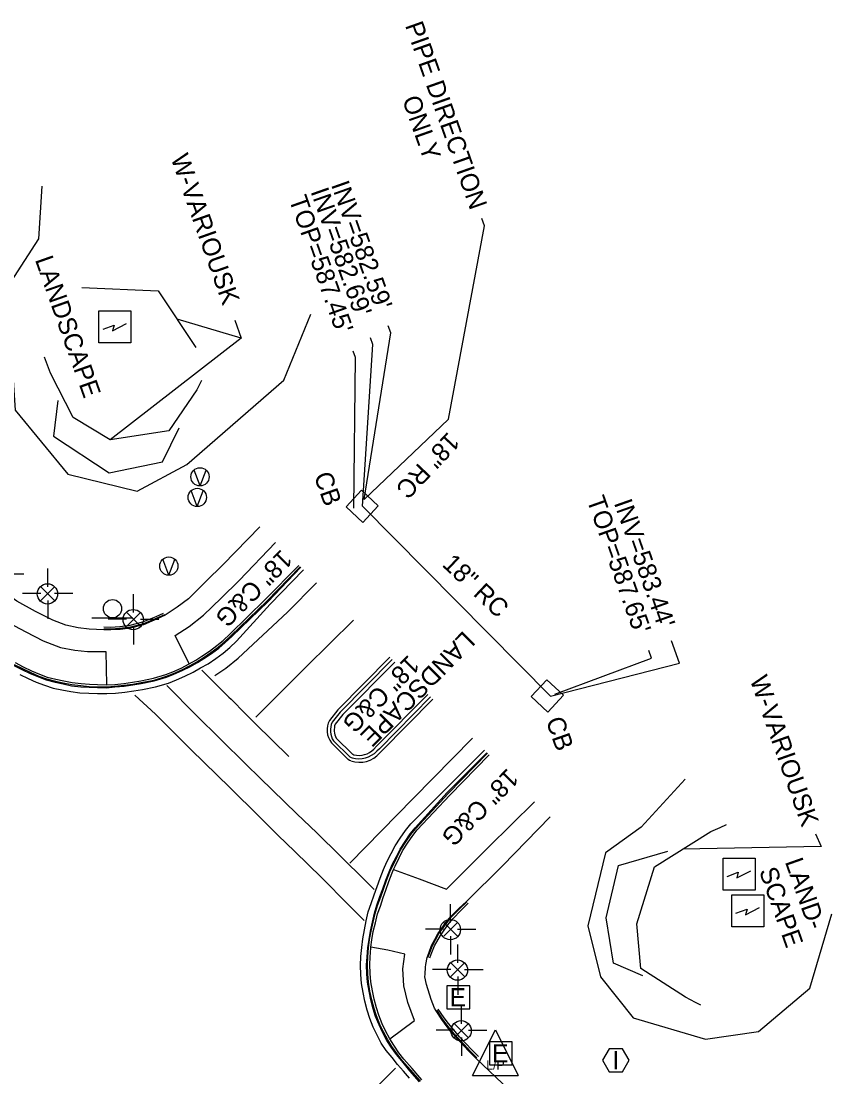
# Model space of a CAD drawing. Extents: x 2004847 to 2009016, y 1134161 to 1140101.
# Drawn here: x 2008475.6 to 2008653, y 1139748.3 to 1139979.2 of the extents above; entities that cross this region are included whole.
import ezdxf

# ---------------------------------------------------------------- set-up
doc = ezdxf.new("R2010")
doc.units = 0
for name, color, linetype in [('RD_EX_BldgApp', 7, 'Continuous'), ('RD_EX_Conc', 7, 'Continuous'), ('RD_EX_Curb', 7, 'Continuous'), ('RD_EX_DR_Inlet', 7, 'Continuous'), ('RD_EX_DR_Inlet_txCode', 7, 'Continuous'), ('RD_EX_DR_Pipe', 7, 'Continuous'), ('RD_EX_DR_Pipe_txCode', 7, 'Continuous'), ('RD_EX_Misc', 7, 'Continuous'), ('RD_EX_Road', 7, 'Continuous'), ('RD_EX_SU_Elec', 7, 'Continuous'), ('RD_EX_SU_Pole', 7, 'Continuous'), ('RD_EX_SU_TX_Nonpot', 7, 'Continuous'), ('RD_EX_UT', 7, 'Continuous'), ('RD_EX_VEG', 7, 'Continuous'), ('RD_Sketch3', 7, 'Continuous')]:
    doc.layers.add(name, color=color, linetype=linetype)

msp = doc.modelspace()

# ---------------------------------------------------------------- linework, layer by layer
at = {"layer": 'RD_EX_BldgApp'}
msp.add_line((2008491.11, 1139848.71), (2008500.11, 1139848.71), dxfattribs=at)
for points in [[(2008488.92, 1139920.97), (2008505.65, 1139920.24), (2008513.88, 1139907.85)], [(2008515.13, 1139900.62), (2008514.08, 1139898.58), (2008507.94, 1139889.65), (2008495.12, 1139887.67), (2008487.04, 1139892.58), (2008482.07, 1139902.26), (2008481.21, 1139904.61), (2008480.77, 1139905.72)], [(2008483.65, 1139896.25), (2008482.74, 1139888.48), (2008494.93, 1139880.42), (2008506.56, 1139882.88), (2008510.18, 1139890.32)], [(2008624.37, 1139764.01), (2008623.18, 1139764.63), (2008620.99, 1139765.78), (2008611.22, 1139772.07), (2008610.36, 1139781.85), (2008614.24, 1139794.3), (2008626.51, 1139801.98), (2008628.55, 1139802.92), (2008629.97, 1139803.55)], [(2008611.64, 1139770.41), (2008605.23, 1139773.23), (2008603.67, 1139783.13), (2008606.32, 1139794.58), (2008617.16, 1139797.7)]]:
    msp.add_lwpolyline(points, dxfattribs=at)
msp.add_circle((2008495.63, 1139850.73), 2, dxfattribs=at)
at = {"layer": 'RD_EX_Conc'}
for points in [[(2008527.85, 1139868.64), (2008519.87, 1139860.43), (2008516.05, 1139856.68), (2008512.22, 1139852.93), (2008509.74, 1139851.08), (2008507.16, 1139849.33), (2008505.4, 1139848.51), (2008502.42, 1139847.24), (2008499.59, 1139846.5), (2008497.28, 1139846.2), (2008495.25, 1139846.12), (2008493.73, 1139846.1), (2008490.49, 1139846.26), (2008488.14, 1139846.52), (2008485.43, 1139847.17), (2008482.57, 1139848.22), (2008478.8, 1139850.09), (2008474.68, 1139852.36), (2008471.89, 1139854.32), (2008468.58, 1139857.43), (2008465.97, 1139859.95), (2008463.56, 1139862.43), (2008455.81, 1139870.39)], [(2008512.42, 1139838.7), (2008509.34, 1139844.86), (2008512.43, 1139846.81), (2008515.5, 1139849.3), (2008519.43, 1139853.06), (2008523.32, 1139856.91), (2008531.31, 1139865.19)], [(2008467.52, 1139842.75), (2008471.87, 1139848.22), (2008476.63, 1139845.66), (2008480.47, 1139843.69), (2008484.23, 1139842.24), (2008487.35, 1139841.68), (2008490.16, 1139841.35), (2008494.2, 1139841.35), (2008494.33, 1139834.12)], [(2008557.14, 1139793.7), (2008562.71, 1139791.64), (2008568.71, 1139789.41), (2008577.89, 1139798.57), (2008587.93, 1139808.5)], [(2008576.64, 1139750.99), (2008575.19, 1139752.38), (2008573.76, 1139753.84), (2008572.45, 1139755.21), (2008571.09, 1139756.68), (2008569.75, 1139758.13), (2008568.61, 1139759.57), (2008567.7, 1139760.91), (2008566.42, 1139762.82), (2008566.07, 1139763.35), (2008565.35, 1139765.29), (2008564.29, 1139768.56), (2008563.98, 1139770.19), (2008564.03, 1139770.78), (2008564.13, 1139772.31), (2008564.19, 1139772.92), (2008564.47, 1139774.43), (2008564.92, 1139775.6), (2008565.44, 1139777.09), (2008566.14, 1139778.42), (2008566.82, 1139779.63), (2008568.52, 1139782.13), (2008569.63, 1139783.4), (2008571.5, 1139785.21), (2008573.04, 1139786.71), (2008580.93, 1139794.53), (2008591.36, 1139805.2)], [(2008556.31, 1139756.65), (2008561.68, 1139760.65), (2008560.23, 1139764.59), (2008559.39, 1139768.26), (2008559.13, 1139771.96), (2008559.61, 1139775.19), (2008555.86, 1139776.03), (2008552.13, 1139776.74)], [(2008613.23, 1139714.92), (2008601.56, 1139726.45), (2008590.76, 1139737.13), (2008580.96, 1139746.9), (2008576.64, 1139750.99)]]:
    msp.add_lwpolyline(points, dxfattribs=at)
at = {"layer": 'RD_EX_Curb'}
for points in [[(2008474.04, 1139838.32), (2008475.82, 1139837.41), (2008477.63, 1139836.57), (2008479.42, 1139835.82), (2008481.14, 1139835.19), (2008483.06, 1139834.64), (2008484.82, 1139834.27), (2008486.68, 1139833.9), (2008488.67, 1139833.68), (2008490.53, 1139833.57), (2008492.34, 1139833.48), (2008494.34, 1139833.46), (2008496.17, 1139833.62), (2008498.16, 1139833.83), (2008500.07, 1139834.06), (2008501.93, 1139834.4), (2008504.75, 1139834.93), (2008507.47, 1139835.77), (2008509.06, 1139836.43), (2008510.89, 1139837.23), (2008512.7, 1139838.09), (2008514.21, 1139838.94), (2008515.63, 1139839.81), (2008517.29, 1139840.93), (2008518.91, 1139842.12), (2008520.3, 1139843.32), (2008521.76, 1139844.68), (2008529.58, 1139852.25), (2008536.85, 1139859.79)], [(2008474.14, 1139838.56), (2008475.93, 1139837.65), (2008477.73, 1139836.79), (2008479.5, 1139836.01), (2008481.2, 1139835.39), (2008483.13, 1139834.88), (2008484.86, 1139834.49), (2008486.71, 1139834.15), (2008488.7, 1139833.92), (2008490.54, 1139833.74), (2008492.34, 1139833.68), (2008494.34, 1139833.62), (2008496.16, 1139833.79), (2008498.15, 1139833.98), (2008500.05, 1139834.22), (2008501.89, 1139834.59), (2008504.71, 1139835.12), (2008507.41, 1139835.96), (2008509, 1139836.57), (2008510.83, 1139837.38), (2008512.6, 1139838.31), (2008514.09, 1139839.14), (2008515.47, 1139840.01), (2008517.13, 1139841.14), (2008518.75, 1139842.32), (2008520.13, 1139843.49), (2008521.6, 1139844.85), (2008529.39, 1139852.41), (2008536.72, 1139859.91)], [(2008474.31, 1139838.94), (2008476.1, 1139838.03), (2008477.9, 1139837.17), (2008479.66, 1139836.41), (2008481.32, 1139835.79), (2008483.26, 1139835.31), (2008484.95, 1139834.94), (2008486.77, 1139834.58), (2008488.76, 1139834.36), (2008490.57, 1139834.21), (2008492.33, 1139834.15), (2008494.33, 1139834.12), (2008496.12, 1139834.18), (2008498.1, 1139834.4), (2008499.99, 1139834.64), (2008501.82, 1139834.98), (2008504.63, 1139835.53), (2008507.29, 1139836.32), (2008508.83, 1139836.93), (2008510.66, 1139837.75), (2008512.42, 1139838.7), (2008513.89, 1139839.47), (2008515.19, 1139840.35), (2008516.85, 1139841.48), (2008518.46, 1139842.66), (2008519.85, 1139843.78), (2008521.31, 1139845.14), (2008529, 1139852.78), (2008536.4, 1139860.21)], [(2008493.73, 1139846.74), (2008495.17, 1139846.7), (2008497.21, 1139846.85), (2008499.49, 1139847.11), (2008502.25, 1139847.84), (2008505.18, 1139849), (2008506.75, 1139849.74)], [(2008506.98, 1139849.41), (2008505.33, 1139848.67), (2008502.42, 1139847.43), (2008499.56, 1139846.7), (2008497.26, 1139846.38), (2008495.24, 1139846.24), (2008493.73, 1139846.28)], [(2008556.82, 1139839.61), (2008545.44, 1139828.12), (2008543.71, 1139825.92)], [(2008557.4, 1139839.05), (2008546.03, 1139827.57), (2008544.34, 1139825.51)], [(2008552.79, 1139820.04), (2008553.41, 1139820.69), (2008564.6, 1139832)], [(2008565.19, 1139831.43), (2008554.02, 1139820.12), (2008553.46, 1139819.61)], [(2008543.98, 1139821.82), (2008547.56, 1139818.35), (2008547.83, 1139818.2), (2008548.04, 1139818.13)], [(2008544.58, 1139822.41), (2008548.04, 1139819.02), (2008548.2, 1139818.89), (2008548.44, 1139818.79)], [(2008562.82, 1139747.28), (2008560.66, 1139749.7), (2008558.9, 1139751.84), (2008557.75, 1139753.26), (2008556.58, 1139754.88), (2008555.68, 1139756.33), (2008554.72, 1139758.09), (2008553.95, 1139759.73), (2008553.18, 1139761.58), (2008552.66, 1139763.25), (2008552.18, 1139765.19), (2008551.79, 1139767.06), (2008551.44, 1139769.03), (2008551.3, 1139770.86), (2008551.22, 1139772.86), (2008551.32, 1139774.59), (2008551.5, 1139776.58), (2008551.76, 1139778.38), (2008552.08, 1139780.23), (2008552.49, 1139782.19), (2008552.92, 1139784.15), (2008553.49, 1139785.89), (2008554.15, 1139787.78), (2008554.75, 1139789.47), (2008555.44, 1139791.35), (2008556.16, 1139793.21), (2008556.83, 1139794.79), (2008557.74, 1139796.57), (2008558.55, 1139798.17), (2008559.63, 1139799.85), (2008560.77, 1139801.5), (2008561.81, 1139802.82), (2008568.88, 1139810.51), (2008577.55, 1139819.24)], [(2008562.99, 1139747.41), (2008560.85, 1139749.87), (2008559, 1139751.92), (2008557.89, 1139753.35), (2008556.74, 1139754.99), (2008555.86, 1139756.42), (2008554.92, 1139758.19), (2008554.11, 1139759.8), (2008553.41, 1139761.67), (2008552.88, 1139763.3), (2008552.35, 1139765.23), (2008551.95, 1139767.09), (2008551.63, 1139769.07), (2008551.48, 1139770.88), (2008551.44, 1139772.88), (2008551.5, 1139774.58), (2008551.65, 1139776.57), (2008551.89, 1139778.36), (2008552.23, 1139780.2), (2008552.66, 1139782.16), (2008553.08, 1139784.11), (2008553.64, 1139785.85), (2008554.34, 1139787.73), (2008554.92, 1139789.4), (2008555.6, 1139791.28), (2008556.3, 1139793.16), (2008557.02, 1139794.68), (2008557.91, 1139796.48), (2008558.72, 1139798.06), (2008559.8, 1139799.74), (2008560.93, 1139801.39), (2008561.97, 1139802.67), (2008569.05, 1139810.34), (2008577.66, 1139819.12)], [(2008563.33, 1139747.7), (2008561.18, 1139750.17), (2008559.38, 1139752.24), (2008558.27, 1139753.62), (2008557.15, 1139755.27), (2008556.31, 1139756.65), (2008555.34, 1139758.4), (2008554.59, 1139759.98), (2008553.86, 1139761.84), (2008553.37, 1139763.41), (2008552.86, 1139765.35), (2008552.48, 1139767.19), (2008552.12, 1139769.15), (2008551.98, 1139770.92), (2008551.96, 1139772.93), (2008552.01, 1139774.55), (2008552.12, 1139776.55), (2008552.13, 1139776.74), (2008552.39, 1139778.29), (2008552.69, 1139780.11), (2008553.16, 1139782.06), (2008553.64, 1139784), (2008554.23, 1139785.68), (2008554.86, 1139787.58), (2008555.43, 1139789.21), (2008556.11, 1139791.09), (2008556.82, 1139792.96), (2008557.14, 1139793.7), (2008557.46, 1139794.44), (2008558.31, 1139796.26), (2008559.11, 1139797.79), (2008560.19, 1139799.47), (2008561.33, 1139801.12), (2008562.3, 1139802.36), (2008569.4, 1139809.98), (2008578.02, 1139818.77)], [(2008564.64, 1139774.47), (2008565.08, 1139775.57), (2008565.62, 1139777.06), (2008566.98, 1139779.53), (2008568.76, 1139782.05), (2008569.75, 1139783.27), (2008571.58, 1139785.13), (2008573.13, 1139786.62)], [(2008565.05, 1139774.37), (2008565.49, 1139775.52), (2008566.09, 1139776.98), (2008567.39, 1139779.26), (2008569.19, 1139781.9), (2008570.05, 1139782.93), (2008571.91, 1139784.77), (2008573.42, 1139786.32)], [(2008575.35, 1139752.53), (2008573.91, 1139753.97), (2008572.62, 1139755.36), (2008571.25, 1139756.82), (2008569.91, 1139758.28), (2008568.78, 1139759.71), (2008567.84, 1139761.02), (2008566.58, 1139762.96)], [(2008575.67, 1139752.81), (2008574.26, 1139754.29), (2008572.96, 1139755.66), (2008571.57, 1139757.11), (2008570.28, 1139758.61), (2008569.15, 1139760.03), (2008568.17, 1139761.29), (2008566.86, 1139763.19)]]:
    msp.add_lwpolyline(points, dxfattribs=at)
for centre, major_axis, ratio, start_param, end_param in [((2008547.52, 1139824.11), (-2.57, 3.36), 0.998231, 0.474738, 1.490037), ((2008548.17, 1139824.25), (-3.11, 2.57), 0.999776, 0.372887, 1.164038), ((2008549.56, 1139823.23), (5.16, -1.32), 0.99966, 4.674505, 5.785905), ((2008549.56, 1139823.08), (4.43, 0.22), 0.998646, 4.407719, 5.478488)]:
    msp.add_ellipse(centre, major_axis=major_axis, ratio=ratio, start_param=start_param, end_param=end_param, dxfattribs=at)
at = {"layer": 'RD_EX_DR_Inlet'}
for p, q in [((2008550.37, 1139869.61), (2008553.78, 1139873.26)), ((2008590.87, 1139828.14), (2008594.29, 1139831.79))]:
    msp.add_line(p, q, dxfattribs=at)
for points in [[(2008550.37, 1139869.61), (2008553.78, 1139873.26), (2008550.13, 1139876.68), (2008546.72, 1139873.03)], [(2008590.87, 1139828.14), (2008594.29, 1139831.79), (2008590.64, 1139835.21), (2008587.22, 1139831.56)]]:
    msp.add_lwpolyline(points, close=True, dxfattribs=at)
at = {"layer": 'RD_EX_DR_Inlet_txCode'}
for points in [[(2008550.68, 1139874.62), (2008556.5, 1139911.05), (2008555.95, 1139912.61)], [(2008550.29, 1139873.13), (2008552.59, 1139908.49), (2008552.06, 1139910)], [(2008548.4, 1139872.74), (2008548.8, 1139905.66), (2008548.31, 1139907.05)], [(2008591.45, 1139831.59), (2008619.65, 1139838.79), (2008617.92, 1139843.69)], [(2008592.43, 1139832.07), (2008613.54, 1139839.95), (2008612.96, 1139841.57)]]:
    msp.add_lwpolyline(points, dxfattribs=at)
at = {"layer": 'RD_EX_DR_Pipe'}
for p, q in [((2008550.68, 1139874.62), (2008569.13, 1139892.18)), ((2008591.45, 1139831.59), (2008550.29, 1139873.13))]:
    msp.add_line(p, q, dxfattribs=at)
at = {"layer": 'RD_EX_DR_Pipe_txCode'}
msp.add_lwpolyline([(2008569.13, 1139892.18), (2008577, 1139934.48), (2008576.45, 1139936.04)], dxfattribs=at)
at = {"layer": 'RD_EX_Misc'}
for points in [[(2008518.01, 1139836.12), (2008520.44, 1139837.73), (2008523.12, 1139839.92), (2008533.89, 1139850.01), (2008540.26, 1139856.43)], [(2008527.01, 1139827.05), (2008538.02, 1139838.01), (2008548.36, 1139848.23)], [(2008515.18, 1139837.28), (2008521.08, 1139831.42), (2008521.57, 1139830.93), (2008524.76, 1139827.72), (2008526.92, 1139825.53), (2008534.23, 1139818.42)], [(2008500.49, 1139831.86), (2008505.02, 1139827.66), (2008512.85, 1139819.85), (2008521.27, 1139811.64), (2008527.7, 1139805.28), (2008531.83, 1139801.21), (2008535.49, 1139797.66), (2008541.36, 1139791.96), (2008547.29, 1139785.99), (2008550.69, 1139782.56)], [(2008552.89, 1139789.29), (2008551.14, 1139791.04), (2008545.47, 1139796.7), (2008540.3, 1139801.69), (2008535.95, 1139805.88), (2008527.94, 1139813.7), (2008524.82, 1139816.75), (2008513.88, 1139827.51), (2008507.48, 1139833.93)], [(2008547.56, 1139795.1), (2008561.43, 1139809.25), (2008574.37, 1139822.42)], [(2008557.52, 1139750.28), (2008548.29, 1139741.02), (2008542.1, 1139734.81), (2008532.29, 1139724.92), (2008525.17, 1139717.74), (2008520.49, 1139712.89), (2008514.6, 1139707.01), (2008510.37, 1139702.89), (2008506.57, 1139699.19)]]:
    msp.add_lwpolyline(points, dxfattribs=at)
at = {"layer": 'RD_EX_Road'}
for points in [[(2008475.34, 1139836.34), (2008477.16, 1139835.5), (2008478.96, 1139834.69), (2008480.78, 1139834.03), (2008482.68, 1139833.39), (2008484.57, 1139832.98), (2008486.5, 1139832.6), (2008488.49, 1139832.37), (2008490.44, 1139832.25), (2008492.37, 1139832.19), (2008494.37, 1139832.18), (2008496.31, 1139832.29), (2008498.3, 1139832.5), (2008500.26, 1139832.74), (2008502.18, 1139833.09), (2008505, 1139833.64), (2008507.87, 1139834.47), (2008509.63, 1139835.16), (2008511.45, 1139835.98), (2008513.24, 1139836.89), (2008514.89, 1139837.8), (2008516.54, 1139838.69), (2008518.2, 1139839.82), (2008519.82, 1139841), (2008521.3, 1139842.28), (2008522.77, 1139843.64), (2008530.14, 1139851.72), (2008537.45, 1139859.23)], [(2008556.27, 1139840.15), (2008544.92, 1139828.6), (2008543.1, 1139826.32)], [(2008554.12, 1139819.18), (2008554.56, 1139819.62), (2008565.69, 1139830.94)], [(2008547.78, 1139817.49), (2008547.5, 1139817.57), (2008547.2, 1139817.75), (2008543.56, 1139821.42)], [(2008560.63, 1139748.06), (2008559.31, 1139749.56), (2008558.01, 1139751.08), (2008556.79, 1139752.59), (2008555.49, 1139754.12), (2008554.41, 1139755.7), (2008553.51, 1139757.49), (2008552.67, 1139759.25), (2008551.91, 1139761.1), (2008551.34, 1139762.94), (2008550.85, 1139764.88), (2008550.45, 1139766.82), (2008550.1, 1139768.79), (2008549.95, 1139770.74), (2008549.86, 1139772.74), (2008549.97, 1139774.66), (2008550.14, 1139776.65), (2008550.41, 1139778.57), (2008550.75, 1139780.5), (2008551.16, 1139782.46), (2008551.58, 1139784.42), (2008552.23, 1139786.25), (2008552.87, 1139788.15), (2008553.51, 1139789.95), (2008554.2, 1139791.82), (2008554.92, 1139793.69), (2008555.68, 1139795.41), (2008556.59, 1139797.19), (2008557.5, 1139798.88), (2008558.58, 1139800.56), (2008559.71, 1139802.21), (2008560.88, 1139803.68), (2008568.3, 1139811.09), (2008577, 1139819.79)]]:
    msp.add_lwpolyline(points, dxfattribs=at)
for centre, major_axis, ratio, start_param, end_param in [((2008546.95, 1139824.21), (-4.22, 1.23), 0.999813, 6.066086, 7.256487), ((2008549.76, 1139822.77), (5.61, -0.54), 0.999346, 4.447546, 5.689557)]:
    msp.add_ellipse(centre, major_axis=major_axis, ratio=ratio, start_param=start_param, end_param=end_param, dxfattribs=at)
at = {"layer": 'RD_EX_SU_Elec'}
for points in [[(2008573.78, 1139768.25), (2008568.79, 1139768.25), (2008568.79, 1139763.25), (2008573.78, 1139763.25)], [(2008583.08, 1139756), (2008578.08, 1139756), (2008578.08, 1139751), (2008583.08, 1139751)]]:
    msp.add_lwpolyline(points, close=True, dxfattribs=at)
at = {"layer": 'RD_EX_SU_Pole'}
for p, q in [((2008481.45, 1139855.54), (2008481.45, 1139859.54)), ((2008472.18, 1139858.34), (2008476.2, 1139858.34)), ((2008482.95, 1139855.54), (2008479.95, 1139852.54)), ((2008479.95, 1139855.54), (2008482.95, 1139852.54)), ((2008479.93, 1139854.09), (2008475.93, 1139854.09)), ((2008481.45, 1139852.54), (2008481.45, 1139848.54)), ((2008482.97, 1139854.1), (2008486.98, 1139854.1)), ((2008500.23, 1139849.91), (2008500.23, 1139853.91)), ((2008498.71, 1139848.46), (2008494.71, 1139848.46)), ((2008501.73, 1139849.91), (2008498.73, 1139846.91)), ((2008498.73, 1139849.91), (2008501.73, 1139846.91)), ((2008501.74, 1139848.48), (2008505.76, 1139848.48)), ((2008500.23, 1139846.91), (2008500.23, 1139842.91)), ((2008569.61, 1139782.12), (2008569.61, 1139786.12)), ((2008571.11, 1139782.12), (2008568.11, 1139779.12)), ((2008568.11, 1139782.12), (2008571.11, 1139779.12)), ((2008568.08, 1139780.67), (2008564.08, 1139780.67)), ((2008569.61, 1139779.12), (2008569.61, 1139775.12)), ((2008571.12, 1139780.68), (2008575.14, 1139780.68)), ((2008571.16, 1139773.27), (2008571.16, 1139777.27)), ((2008569.63, 1139771.82), (2008565.63, 1139771.82)), ((2008572.66, 1139773.27), (2008569.66, 1139770.27)), ((2008569.66, 1139773.27), (2008572.66, 1139770.27)), ((2008572.67, 1139771.84), (2008576.69, 1139771.84)), ((2008571.16, 1139770.27), (2008571.16, 1139766.27)), ((2008571.97, 1139759.98), (2008571.97, 1139763.98)), ((2008570.45, 1139758.53), (2008566.45, 1139758.53)), ((2008573.47, 1139759.98), (2008570.47, 1139756.98)), ((2008570.47, 1139759.98), (2008573.47, 1139756.98)), ((2008573.49, 1139758.55), (2008577.5, 1139758.55)), ((2008571.97, 1139756.98), (2008571.97, 1139752.98))]:
    msp.add_line(p, q, dxfattribs=at)
for centre in [(2008481.39, 1139853.97), (2008500.16, 1139848.35), (2008569.54, 1139780.55), (2008571.09, 1139771.7), (2008571.9, 1139758.42)]:
    msp.add_circle(centre, 2.22, dxfattribs=at)
at = {"layer": 'RD_EX_SU_TX_Nonpot'}
msp.add_lwpolyline([(2008608.63, 1139751.98), (2008607.19, 1139754.48), (2008604.3, 1139754.48), (2008602.86, 1139751.98), (2008604.3, 1139749.48), (2008607.19, 1139749.48)], close=True, dxfattribs=at)
at = {"layer": 'RD_EX_UT'}
for p, q in [((2008514.77, 1139877.59), (2008513.47, 1139881.07)), ((2008514.77, 1139877.59), (2008516.1, 1139881.04)), ((2008514.17, 1139873.08), (2008512.86, 1139876.56)), ((2008514.17, 1139873.08), (2008515.49, 1139876.53)), ((2008507.95, 1139858.06), (2008506.65, 1139861.54)), ((2008507.95, 1139858.06), (2008509.27, 1139861.5)), ((2008574.41, 1139748.66), (2008579.41, 1139758.66)), ((2008579.41, 1139758.66), (2008584.41, 1139748.66)), ((2008574.41, 1139748.66), (2008584.41, 1139748.66))]:
    msp.add_line(p, q, dxfattribs=at)
for points in [[(2008492.65, 1139908.85), (2008492.65, 1139915.85), (2008499.65, 1139915.85), (2008499.65, 1139908.85)], [(2008629.23, 1139789.2), (2008629.23, 1139796.2), (2008636.23, 1139796.2), (2008636.23, 1139789.2)], [(2008631.14, 1139781.15), (2008631.14, 1139788.15), (2008638.14, 1139788.15), (2008638.14, 1139781.15)]]:
    msp.add_lwpolyline(points, close=True, dxfattribs=at)
for points in [[(2008493.55, 1139911.84), (2008495.97, 1139912.74), (2008495.62, 1139911.49), (2008498.67, 1139913.09)], [(2008630.13, 1139792.2), (2008632.55, 1139793.1), (2008632.2, 1139791.85), (2008635.25, 1139793.44)], [(2008632.03, 1139784.14), (2008634.46, 1139785.04), (2008634.11, 1139783.8), (2008637.15, 1139785.39)]]:
    msp.add_lwpolyline(points, dxfattribs=at)
for centre in [(2008514.77, 1139879.58), (2008514.17, 1139875.07), (2008507.95, 1139860.05)]:
    msp.add_circle(centre, 2, dxfattribs=at)
at = {"layer": 'RD_EX_VEG'}
for points in [[(2008480.16, 1139943.17), (2008479.45, 1139931.64), (2008470.94, 1139918.62), (2008473.55, 1139906.16), (2008474.3, 1139894.12), (2008485.86, 1139880.16), (2008501.02, 1139876.45), (2008511.88, 1139882.28), (2008533.09, 1139900.7), (2008539.02, 1139915.14)], [(2008620.9, 1139813.42), (2008611.28, 1139802.93), (2008603.48, 1139797.31), (2008599.65, 1139781.39), (2008602.39, 1139770.23), (2008609.54, 1139761.27), (2008625.38, 1139756.56), (2008636.93, 1139758.29), (2008648.18, 1139767.76), (2008653.02, 1139784)]]:
    msp.add_lwpolyline(points, dxfattribs=at)
at = {"layer": 'RD_Sketch3'}
msp.add_line((2008523.76, 1139909.89), (2008509.76, 1139914.05), dxfattribs=at)
for points in [[(2008522.37, 1139913.84), (2008523.76, 1139909.89), (2008495.12, 1139887.67)], [(2008649.45, 1139801.49), (2008650.64, 1139798.71), (2008620.37, 1139798.14)]]:
    msp.add_lwpolyline(points, dxfattribs=at)

# ---------------------------------------------------------------- texts
at = {"layer": 'RD_EX_DR_Inlet_txCode'}
for s, p in [("INV=582.69'", (2008538.91, 1139942)), ("INV=582.59'", (2008543.4, 1139943.48)), ("TOP=587.45'", (2008534.17, 1139940.29)), ('CB', (2008539.63, 1139879.84)), ("TOP=587.65'", (2008599.32, 1139874.57)), ("INV=583.44'", (2008605.28, 1139873.87)), ('CB', (2008590.38, 1139826.29))]:
    msp.add_text(s, height=4, rotation=289.4494, dxfattribs=at).set_placement(p)
at = {"layer": 'RD_EX_DR_Pipe_txCode'}
for s, rotation, p in [('PIPE DIRECTION', 289.4494, (2008559.59, 1139978.32)), ('ONLY', 289.4494, (2008558.95, 1139962.13)), ('18" RC', 226.6976, (2008569.06, 1139889.59)), ('18" RC', 316.6976, (2008567.55, 1139860.19))]:
    msp.add_text(s, height=4, rotation=rotation, dxfattribs=at).set_placement(p)
at = {"layer": 'RD_EX_SU_Elec'}
for p in [(2008569.4, 1139763.75), (2008578.69, 1139751.5)]:
    msp.add_text('E', height=4, dxfattribs=at).set_placement(p)
at = {"layer": 'RD_EX_SU_TX_Nonpot'}
msp.add_text('I', height=4, dxfattribs=at).set_placement((2008605.03, 1139749.98))
at = {"layer": 'RD_EX_UT'}
msp.add_text('L/P', height=2, dxfattribs=at).set_placement((2008577.4, 1139749.94))
at = {"layer": 'RD_Sketch3'}
for s, rotation, p in [('W-VARIOUSK', 289.4494, (2008508.31, 1139949.35)), ('LANDSCAPE', 289.4494, (2008478.62, 1139927.08)), ('18" C&G', 225.1747, (2008532.56, 1139863.93)), ('LANDSCAPE', 225.1747, (2008572.44, 1139846.07)), ('18" C&G', 225.1747, (2008560.38, 1139840.82)), ('W-VARIOUSK', 289.4494, (2008635.01, 1139835.27)), ('18" C&G', 225.1747, (2008582.05, 1139816.02)), ('LAND-', 289.4494, (2008642.7, 1139795.4)), ('SCAPE', 289.4494, (2008637.04, 1139793.41))]:
    msp.add_text(s, height=4, rotation=rotation, dxfattribs=at).set_placement(p)

doc.saveas('drawing.dxf')
